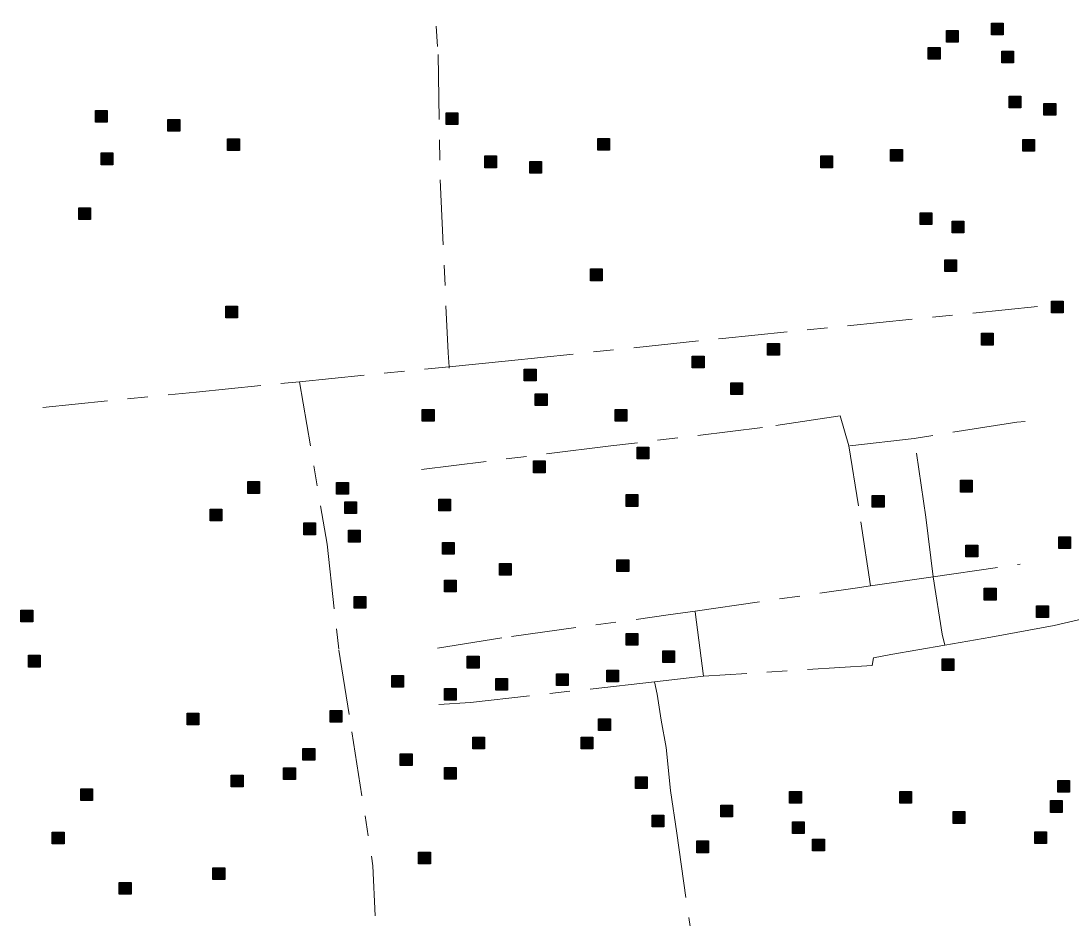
# Model space of a CAD drawing. Extents: x 445.4 to 500, y 8728.7 to 8784.
# Drawn here: x 454.49 to 459.66, y 8742.81 to 8747.24 of the extents above; entities that cross this region are included whole.
import ezdxf

# ---------------------------------------------------------------- set-up
doc = ezdxf.new("R2010")
doc.units = 0
doc.header["$LTSCALE"] = 0.064
doc.linetypes.add('DOT_DASHED', pattern=[7.7, 5, -1.2, 0.3, -1.2])
doc.layers.add('2', color=7, linetype='Continuous', lineweight=25)
doc.layers.add('22', color=7, linetype='DOT_DASHED', lineweight=13)

msp = doc.modelspace()

# ---------------------------------------------------------------- hatches: boundary and pattern name
at = {"layer": '2'}
for points in [[(459.2697, 8747.2253), (459.3277, 8747.2253), (459.3277, 8747.1673), (459.2697, 8747.1673)], [(459.0479, 8747.1889), (459.1059, 8747.1889), (459.1059, 8747.1309), (459.0479, 8747.1309)], [(458.9587, 8747.1051), (459.0167, 8747.1051), (459.0167, 8747.0471), (458.9587, 8747.0471)], [(459.3207, 8747.087), (459.3787, 8747.087), (459.3787, 8747.029), (459.3207, 8747.029)], [(459.3569, 8746.8651), (459.4149, 8746.8651), (459.4149, 8746.8071), (459.3569, 8746.8071)], [(454.8545, 8746.7953), (454.9125, 8746.7953), (454.9125, 8746.7373), (454.8545, 8746.7373)], [(459.5288, 8746.8289), (459.5868, 8746.8289), (459.5868, 8746.7709), (459.5288, 8746.7709)], [(455.212, 8746.75), (455.27, 8746.75), (455.27, 8746.692), (455.212, 8746.692)], [(456.583, 8746.7837), (456.641, 8746.7837), (456.641, 8746.7257), (456.583, 8746.7257)], [(455.5061, 8746.6549), (455.5641, 8746.6549), (455.5641, 8746.5969), (455.5061, 8746.5969)], [(457.3297, 8746.6569), (457.3877, 8746.6569), (457.3877, 8746.5989), (457.3297, 8746.5989)], [(459.4247, 8746.6524), (459.4827, 8746.6524), (459.4827, 8746.5944), (459.4247, 8746.5944)], [(454.8825, 8746.5853), (454.9405, 8746.5853), (454.9405, 8746.5273), (454.8825, 8746.5273)], [(458.7731, 8746.6026), (458.8311, 8746.6026), (458.8311, 8746.5446), (458.7731, 8746.5446)], [(456.7731, 8746.5709), (456.8311, 8746.5709), (456.8311, 8746.5129), (456.7731, 8746.5129)], [(456.9948, 8746.5437), (457.0528, 8746.5437), (457.0528, 8746.4857), (456.9948, 8746.4857)], [(458.4292, 8746.5709), (458.4872, 8746.5709), (458.4872, 8746.5129), (458.4292, 8746.5129)], [(454.7731, 8746.3154), (454.8311, 8746.3154), (454.8311, 8746.2574), (454.7731, 8746.2574)], [(458.9179, 8746.2902), (458.9759, 8746.2902), (458.9759, 8746.2322), (458.9179, 8746.2322)], [(459.0763, 8746.2494), (459.1343, 8746.2494), (459.1343, 8746.1914), (459.0763, 8746.1914)], [(457.2935, 8746.014), (457.3515, 8746.014), (457.3515, 8745.956), (457.2935, 8745.956)], [(459.0401, 8746.0593), (459.0981, 8746.0593), (459.0981, 8746.0013), (459.0401, 8746.0013)], [(455.497, 8745.8309), (455.555, 8745.8309), (455.555, 8745.7729), (455.497, 8745.7729)], [(459.565, 8745.8555), (459.623, 8745.8555), (459.623, 8745.7975), (459.565, 8745.7975)], [(459.2211, 8745.6971), (459.2791, 8745.6971), (459.2791, 8745.6391), (459.2211, 8745.6391)], [(458.1668, 8745.6473), (458.2248, 8745.6473), (458.2248, 8745.5893), (458.1668, 8745.5893)], [(457.7957, 8745.5839), (457.8537, 8745.5839), (457.8537, 8745.5259), (457.7957, 8745.5259)], [(456.9677, 8745.5205), (457.0257, 8745.5205), (457.0257, 8745.4625), (456.9677, 8745.4625)], [(457.9858, 8745.4526), (458.0438, 8745.4526), (458.0438, 8745.3946), (457.9858, 8745.3946)], [(457.022, 8745.3983), (457.08, 8745.3983), (457.08, 8745.3403), (457.022, 8745.3403)], [(456.4654, 8745.3213), (456.5234, 8745.3213), (456.5234, 8745.2633), (456.4654, 8745.2633)], [(457.4156, 8745.3213), (457.4736, 8745.3213), (457.4736, 8745.2633), (457.4156, 8745.2633)], [(457.5242, 8745.1357), (457.5822, 8745.1357), (457.5822, 8745.0777), (457.5242, 8745.0777)], [(457.0129, 8745.0678), (457.0709, 8745.0678), (457.0709, 8745.0098), (457.0129, 8745.0098)], [(455.6056, 8744.9662), (455.6636, 8744.9662), (455.6636, 8744.9082), (455.6056, 8744.9082)], [(456.0432, 8744.9617), (456.1012, 8744.9617), (456.1012, 8744.9037), (456.0432, 8744.9037)], [(459.117, 8744.9727), (459.175, 8744.9727), (459.175, 8744.9147), (459.117, 8744.9147)], [(456.5468, 8744.8794), (456.6048, 8744.8794), (456.6048, 8744.8214), (456.5468, 8744.8214)], [(457.4699, 8744.902), (457.5279, 8744.902), (457.5279, 8744.844), (457.4699, 8744.844)], [(458.6826, 8744.8975), (458.7406, 8744.8975), (458.7406, 8744.8395), (458.6826, 8744.8395)], [(455.4201, 8744.8304), (455.4781, 8744.8304), (455.4781, 8744.7724), (455.4201, 8744.7724)], [(456.0839, 8744.8666), (456.1419, 8744.8666), (456.1419, 8744.8086), (456.0839, 8744.8086)], [(455.8816, 8744.7625), (455.9396, 8744.7625), (455.9396, 8744.7045), (455.8816, 8744.7045)], [(456.102, 8744.7263), (456.16, 8744.7263), (456.16, 8744.6683), (456.102, 8744.6683)], [(459.6012, 8744.6937), (459.6592, 8744.6937), (459.6592, 8744.6357), (459.6012, 8744.6357)], [(456.5649, 8744.6666), (456.6229, 8744.6666), (456.6229, 8744.6086), (456.5649, 8744.6086)], [(459.1442, 8744.653), (459.2022, 8744.653), (459.2022, 8744.595), (459.1442, 8744.595)], [(457.4247, 8744.5806), (457.4827, 8744.5806), (457.4827, 8744.5226), (457.4247, 8744.5226)], [(456.8455, 8744.5624), (456.9035, 8744.5624), (456.9035, 8744.5044), (456.8455, 8744.5044)], [(456.574, 8744.481), (456.632, 8744.481), (456.632, 8744.423), (456.574, 8744.423)], [(459.2347, 8744.4402), (459.2927, 8744.4402), (459.2927, 8744.3822), (459.2347, 8744.3822)], [(456.1291, 8744.4003), (456.1871, 8744.4003), (456.1871, 8744.3423), (456.1291, 8744.3423)], [(454.488, 8744.3324), (454.546, 8744.3324), (454.546, 8744.2744), (454.488, 8744.2744)], [(459.4926, 8744.3542), (459.5506, 8744.3542), (459.5506, 8744.2962), (459.4926, 8744.2962)], [(457.4699, 8744.2184), (457.5279, 8744.2184), (457.5279, 8744.1604), (457.4699, 8744.1604)], [(454.5242, 8744.1105), (454.5822, 8744.1105), (454.5822, 8744.0525), (454.5242, 8744.0525)], [(456.6871, 8744.1052), (456.7451, 8744.1052), (456.7451, 8744.0472), (456.6871, 8744.0472)], [(457.6509, 8744.1323), (457.7089, 8744.1323), (457.7089, 8744.0743), (457.6509, 8744.0743)], [(459.0269, 8744.0926), (459.0849, 8744.0926), (459.0849, 8744.0346), (459.0269, 8744.0346)], [(456.3147, 8744.0109), (456.3727, 8744.0109), (456.3727, 8743.9529), (456.3147, 8743.9529)], [(456.8274, 8743.9965), (456.8854, 8743.9965), (456.8854, 8743.9385), (456.8274, 8743.9385)], [(457.126, 8744.0192), (457.184, 8744.0192), (457.184, 8743.9612), (457.126, 8743.9612)], [(457.3749, 8744.0373), (457.4329, 8744.0373), (457.4329, 8743.9793), (457.3749, 8743.9793)], [(456.574, 8743.9467), (456.632, 8743.9467), (456.632, 8743.8887), (456.574, 8743.8887)], [(455.307, 8743.8253), (455.365, 8743.8253), (455.365, 8743.7673), (455.307, 8743.7673)], [(456.0115, 8743.8389), (456.0695, 8743.8389), (456.0695, 8743.7809), (456.0115, 8743.7809)], [(457.3342, 8743.7973), (457.3922, 8743.7973), (457.3922, 8743.7393), (457.3342, 8743.7393)], [(456.7143, 8743.7068), (456.7723, 8743.7068), (456.7723, 8743.6488), (456.7143, 8743.6488)], [(457.2482, 8743.7068), (457.3062, 8743.7068), (457.3062, 8743.6488), (457.2482, 8743.6488)], [(455.8771, 8743.6515), (455.9351, 8743.6515), (455.9351, 8743.5935), (455.8771, 8743.5935)], [(456.3568, 8743.6253), (456.4148, 8743.6253), (456.4148, 8743.5673), (456.3568, 8743.5673)], [(455.7821, 8743.5564), (455.8401, 8743.5564), (455.8401, 8743.4984), (455.7821, 8743.4984)], [(456.574, 8743.5574), (456.632, 8743.5574), (456.632, 8743.4994), (456.574, 8743.4994)], [(455.5242, 8743.5202), (455.5822, 8743.5202), (455.5822, 8743.4622), (455.5242, 8743.4622)], [(457.5152, 8743.5121), (457.5732, 8743.5121), (457.5732, 8743.4541), (457.5152, 8743.4541)], [(459.5967, 8743.494), (459.6547, 8743.494), (459.6547, 8743.436), (459.5967, 8743.436)], [(454.7821, 8743.4523), (454.8401, 8743.4523), (454.8401, 8743.3943), (454.7821, 8743.3943)], [(458.2754, 8743.4396), (458.3334, 8743.4396), (458.3334, 8743.3816), (458.2754, 8743.3816)], [(458.8184, 8743.4396), (458.8764, 8743.4396), (458.8764, 8743.3816), (458.8184, 8743.3816)], [(459.5605, 8743.3944), (459.6185, 8743.3944), (459.6185, 8743.3364), (459.5605, 8743.3364)], [(457.598, 8743.3226), (457.656, 8743.3226), (457.656, 8743.2646), (457.598, 8743.2646)], [(457.936, 8743.3717), (457.994, 8743.3717), (457.994, 8743.3137), (457.936, 8743.3137)], [(459.0808, 8743.34), (459.1388, 8743.34), (459.1388, 8743.282), (459.0808, 8743.282)], [(458.289, 8743.2902), (458.347, 8743.2902), (458.347, 8743.2322), (458.289, 8743.2322)], [(454.6419, 8743.2395), (454.6999, 8743.2395), (454.6999, 8743.1815), (454.6419, 8743.1815)], [(459.4836, 8743.2404), (459.5416, 8743.2404), (459.5416, 8743.1824), (459.4836, 8743.1824)], [(457.8184, 8743.1952), (457.8764, 8743.1952), (457.8764, 8743.1372), (457.8184, 8743.1372)], [(458.3885, 8743.2042), (458.4465, 8743.2042), (458.4465, 8743.1462), (458.3885, 8743.1462)], [(456.4473, 8743.1408), (456.5053, 8743.1408), (456.5053, 8743.0828), (456.4473, 8743.0828)], [(455.4337, 8743.0629), (455.4917, 8743.0629), (455.4917, 8743.0049), (455.4337, 8743.0049)], [(454.9722, 8742.9905), (455.0302, 8742.9905), (455.0302, 8742.9325), (454.9722, 8742.9325)]]:
    msp.add_hatch(color=256, dxfattribs=at).paths.add_polyline_path(points)

# ---------------------------------------------------------------- linework, layer by layer
for points in [[(459.2697, 8747.2253), (459.3277, 8747.2253), (459.3277, 8747.1673), (459.2697, 8747.1673)], [(459.0479, 8747.1889), (459.1059, 8747.1889), (459.1059, 8747.1309), (459.0479, 8747.1309)], [(458.9587, 8747.1051), (459.0167, 8747.1051), (459.0167, 8747.0471), (458.9587, 8747.0471)], [(459.3207, 8747.087), (459.3787, 8747.087), (459.3787, 8747.029), (459.3207, 8747.029)], [(459.3569, 8746.8651), (459.4149, 8746.8651), (459.4149, 8746.8071), (459.3569, 8746.8071)], [(454.8545, 8746.7953), (454.9125, 8746.7953), (454.9125, 8746.7373), (454.8545, 8746.7373)], [(459.5288, 8746.8289), (459.5868, 8746.8289), (459.5868, 8746.7709), (459.5288, 8746.7709)], [(455.212, 8746.75), (455.27, 8746.75), (455.27, 8746.692), (455.212, 8746.692)], [(456.583, 8746.7837), (456.641, 8746.7837), (456.641, 8746.7257), (456.583, 8746.7257)], [(455.5061, 8746.6549), (455.5641, 8746.6549), (455.5641, 8746.5969), (455.5061, 8746.5969)], [(457.3297, 8746.6569), (457.3877, 8746.6569), (457.3877, 8746.5989), (457.3297, 8746.5989)], [(459.4247, 8746.6524), (459.4827, 8746.6524), (459.4827, 8746.5944), (459.4247, 8746.5944)], [(454.8825, 8746.5853), (454.9405, 8746.5853), (454.9405, 8746.5273), (454.8825, 8746.5273)], [(458.7731, 8746.6026), (458.8311, 8746.6026), (458.8311, 8746.5446), (458.7731, 8746.5446)], [(456.7731, 8746.5709), (456.8311, 8746.5709), (456.8311, 8746.5129), (456.7731, 8746.5129)], [(456.9948, 8746.5437), (457.0528, 8746.5437), (457.0528, 8746.4857), (456.9948, 8746.4857)], [(458.4292, 8746.5709), (458.4872, 8746.5709), (458.4872, 8746.5129), (458.4292, 8746.5129)], [(454.7731, 8746.3154), (454.8311, 8746.3154), (454.8311, 8746.2574), (454.7731, 8746.2574)], [(458.9179, 8746.2902), (458.9759, 8746.2902), (458.9759, 8746.2322), (458.9179, 8746.2322)], [(459.0763, 8746.2494), (459.1343, 8746.2494), (459.1343, 8746.1914), (459.0763, 8746.1914)], [(457.2935, 8746.014), (457.3515, 8746.014), (457.3515, 8745.956), (457.2935, 8745.956)], [(459.0401, 8746.0593), (459.0981, 8746.0593), (459.0981, 8746.0013), (459.0401, 8746.0013)], [(455.497, 8745.8309), (455.555, 8745.8309), (455.555, 8745.7729), (455.497, 8745.7729)], [(459.565, 8745.8555), (459.623, 8745.8555), (459.623, 8745.7975), (459.565, 8745.7975)], [(459.2211, 8745.6971), (459.2791, 8745.6971), (459.2791, 8745.6391), (459.2211, 8745.6391)], [(458.1668, 8745.6473), (458.2248, 8745.6473), (458.2248, 8745.5893), (458.1668, 8745.5893)], [(457.7957, 8745.5839), (457.8537, 8745.5839), (457.8537, 8745.5259), (457.7957, 8745.5259)], [(456.9677, 8745.5205), (457.0257, 8745.5205), (457.0257, 8745.4625), (456.9677, 8745.4625)], [(457.9858, 8745.4526), (458.0438, 8745.4526), (458.0438, 8745.3946), (457.9858, 8745.3946)], [(457.022, 8745.3983), (457.08, 8745.3983), (457.08, 8745.3403), (457.022, 8745.3403)], [(456.4654, 8745.3213), (456.5234, 8745.3213), (456.5234, 8745.2633), (456.4654, 8745.2633)], [(457.4156, 8745.3213), (457.4736, 8745.3213), (457.4736, 8745.2633), (457.4156, 8745.2633)], [(457.5242, 8745.1357), (457.5822, 8745.1357), (457.5822, 8745.0777), (457.5242, 8745.0777)], [(457.0129, 8745.0678), (457.0709, 8745.0678), (457.0709, 8745.0098), (457.0129, 8745.0098)], [(455.6056, 8744.9662), (455.6636, 8744.9662), (455.6636, 8744.9082), (455.6056, 8744.9082)], [(456.0432, 8744.9617), (456.1012, 8744.9617), (456.1012, 8744.9037), (456.0432, 8744.9037)], [(459.117, 8744.9727), (459.175, 8744.9727), (459.175, 8744.9147), (459.117, 8744.9147)], [(456.5468, 8744.8794), (456.6048, 8744.8794), (456.6048, 8744.8214), (456.5468, 8744.8214)], [(457.4699, 8744.902), (457.5279, 8744.902), (457.5279, 8744.844), (457.4699, 8744.844)], [(458.6826, 8744.8975), (458.7406, 8744.8975), (458.7406, 8744.8395), (458.6826, 8744.8395)], [(455.4201, 8744.8304), (455.4781, 8744.8304), (455.4781, 8744.7724), (455.4201, 8744.7724)], [(456.0839, 8744.8666), (456.1419, 8744.8666), (456.1419, 8744.8086), (456.0839, 8744.8086)], [(455.8816, 8744.7625), (455.9396, 8744.7625), (455.9396, 8744.7045), (455.8816, 8744.7045)], [(456.102, 8744.7263), (456.16, 8744.7263), (456.16, 8744.6683), (456.102, 8744.6683)], [(459.6012, 8744.6937), (459.6592, 8744.6937), (459.6592, 8744.6357), (459.6012, 8744.6357)], [(456.5649, 8744.6666), (456.6229, 8744.6666), (456.6229, 8744.6086), (456.5649, 8744.6086)], [(459.1442, 8744.653), (459.2022, 8744.653), (459.2022, 8744.595), (459.1442, 8744.595)], [(457.4247, 8744.5806), (457.4827, 8744.5806), (457.4827, 8744.5226), (457.4247, 8744.5226)], [(456.8455, 8744.5624), (456.9035, 8744.5624), (456.9035, 8744.5044), (456.8455, 8744.5044)], [(456.574, 8744.481), (456.632, 8744.481), (456.632, 8744.423), (456.574, 8744.423)], [(459.2347, 8744.4402), (459.2927, 8744.4402), (459.2927, 8744.3822), (459.2347, 8744.3822)], [(456.1291, 8744.4003), (456.1871, 8744.4003), (456.1871, 8744.3423), (456.1291, 8744.3423)], [(454.488, 8744.3324), (454.546, 8744.3324), (454.546, 8744.2744), (454.488, 8744.2744)], [(459.4926, 8744.3542), (459.5506, 8744.3542), (459.5506, 8744.2962), (459.4926, 8744.2962)], [(457.4699, 8744.2184), (457.5279, 8744.2184), (457.5279, 8744.1604), (457.4699, 8744.1604)], [(454.5242, 8744.1105), (454.5822, 8744.1105), (454.5822, 8744.0525), (454.5242, 8744.0525)], [(456.6871, 8744.1052), (456.7451, 8744.1052), (456.7451, 8744.0472), (456.6871, 8744.0472)], [(457.6509, 8744.1323), (457.7089, 8744.1323), (457.7089, 8744.0743), (457.6509, 8744.0743)], [(459.0269, 8744.0926), (459.0849, 8744.0926), (459.0849, 8744.0346), (459.0269, 8744.0346)], [(456.3147, 8744.0109), (456.3727, 8744.0109), (456.3727, 8743.9529), (456.3147, 8743.9529)], [(456.8274, 8743.9965), (456.8854, 8743.9965), (456.8854, 8743.9385), (456.8274, 8743.9385)], [(457.126, 8744.0192), (457.184, 8744.0192), (457.184, 8743.9612), (457.126, 8743.9612)], [(457.3749, 8744.0373), (457.4329, 8744.0373), (457.4329, 8743.9793), (457.3749, 8743.9793)], [(456.574, 8743.9467), (456.632, 8743.9467), (456.632, 8743.8887), (456.574, 8743.8887)], [(455.307, 8743.8253), (455.365, 8743.8253), (455.365, 8743.7673), (455.307, 8743.7673)], [(456.0115, 8743.8389), (456.0695, 8743.8389), (456.0695, 8743.7809), (456.0115, 8743.7809)], [(457.3342, 8743.7973), (457.3922, 8743.7973), (457.3922, 8743.7393), (457.3342, 8743.7393)], [(456.7143, 8743.7068), (456.7723, 8743.7068), (456.7723, 8743.6488), (456.7143, 8743.6488)], [(457.2482, 8743.7068), (457.3062, 8743.7068), (457.3062, 8743.6488), (457.2482, 8743.6488)], [(455.8771, 8743.6515), (455.9351, 8743.6515), (455.9351, 8743.5935), (455.8771, 8743.5935)], [(456.3568, 8743.6253), (456.4148, 8743.6253), (456.4148, 8743.5673), (456.3568, 8743.5673)], [(455.7821, 8743.5564), (455.8401, 8743.5564), (455.8401, 8743.4984), (455.7821, 8743.4984)], [(456.574, 8743.5574), (456.632, 8743.5574), (456.632, 8743.4994), (456.574, 8743.4994)], [(455.5242, 8743.5202), (455.5822, 8743.5202), (455.5822, 8743.4622), (455.5242, 8743.4622)], [(457.5152, 8743.5121), (457.5732, 8743.5121), (457.5732, 8743.4541), (457.5152, 8743.4541)], [(459.5967, 8743.494), (459.6547, 8743.494), (459.6547, 8743.436), (459.5967, 8743.436)], [(454.7821, 8743.4523), (454.8401, 8743.4523), (454.8401, 8743.3943), (454.7821, 8743.3943)], [(458.2754, 8743.4396), (458.3334, 8743.4396), (458.3334, 8743.3816), (458.2754, 8743.3816)], [(458.8184, 8743.4396), (458.8764, 8743.4396), (458.8764, 8743.3816), (458.8184, 8743.3816)], [(459.5605, 8743.3944), (459.6185, 8743.3944), (459.6185, 8743.3364), (459.5605, 8743.3364)], [(457.598, 8743.3226), (457.656, 8743.3226), (457.656, 8743.2646), (457.598, 8743.2646)], [(457.936, 8743.3717), (457.994, 8743.3717), (457.994, 8743.3137), (457.936, 8743.3137)], [(459.0808, 8743.34), (459.1388, 8743.34), (459.1388, 8743.282), (459.0808, 8743.282)], [(458.289, 8743.2902), (458.347, 8743.2902), (458.347, 8743.2322), (458.289, 8743.2322)], [(454.6419, 8743.2395), (454.6999, 8743.2395), (454.6999, 8743.1815), (454.6419, 8743.1815)], [(459.4836, 8743.2404), (459.5416, 8743.2404), (459.5416, 8743.1824), (459.4836, 8743.1824)], [(457.8184, 8743.1952), (457.8764, 8743.1952), (457.8764, 8743.1372), (457.8184, 8743.1372)], [(458.3885, 8743.2042), (458.4465, 8743.2042), (458.4465, 8743.1462), (458.3885, 8743.1462)], [(456.4473, 8743.1408), (456.5053, 8743.1408), (456.5053, 8743.0828), (456.4473, 8743.0828)], [(455.4337, 8743.0629), (455.4917, 8743.0629), (455.4917, 8743.0049), (455.4337, 8743.0049)], [(454.9722, 8742.9905), (455.0302, 8742.9905), (455.0302, 8742.9325), (454.9722, 8742.9325)]]:
    msp.add_lwpolyline(points, close=True, dxfattribs=at)
at = {"layer": '22'}
msp.add_line((457.8517, 8744.0077), (457.6099, 8743.9802), dxfattribs=at)
for points in [[(456.5088, 8747.6291), (456.543, 8747.0699), (456.554, 8746.4522), (456.5922, 8745.601), (456.5972, 8745.5316), (456.5977, 8745.5245)], [(456.5972, 8745.5316), (456.8909, 8745.5608), (457.9443, 8745.6718), (459.5017, 8745.8296)], [(459.8496, 8745.5488), (459.8486, 8745.4764), (459.8221, 8744.7839), (459.8119, 8744.3114), (459.5787, 8744.2572), (459.2664, 8744.199), (459.0403, 8744.1602)], [(454.5955, 8745.3314), (455.3506, 8745.4075), (455.8601, 8745.4582), (456.5972, 8745.5316)], [(455.8601, 8745.4582), (455.9962, 8744.6578), (456.0544, 8744.1347), (456.1184, 8743.7337), (456.2224, 8743.0734), (456.2337, 8742.8259)], [(458.5664, 8745.1422), (458.5241, 8745.2903), (458.1413, 8745.232), (457.395, 8745.1421), (456.4338, 8745.0229)], [(459.4368, 8745.2624), (459.3954, 8745.2595), (458.8893, 8745.1792), (458.5664, 8745.1422)], [(458.6735, 8744.4521), (458.614, 8744.8462), (458.5664, 8745.1422)], [(458.9833, 8744.4972), (458.9474, 8744.7901), (458.8893, 8745.1792)], [(457.8103, 8744.3281), (458.5981, 8744.4412), (458.6735, 8744.4522), (458.9833, 8744.4972), (459.4112, 8744.5589)], [(459.0403, 8744.1602), (459.0268, 8744.2139), (458.9833, 8744.4972), (458.9833, 8744.4972)], [(456.5406, 8744.1457), (456.9043, 8744.2033), (457.6771, 8744.309), (457.8103, 8744.3281)], [(459.0403, 8744.1602), (458.7741, 8744.1145), (458.6881, 8744.0976), (458.6828, 8744.0605), (457.8517, 8744.0077), (457.8103, 8744.3281)], [(457.6099, 8743.9802), (457.6228, 8743.919), (457.6421, 8743.7901), (457.6668, 8743.6557), (457.6887, 8743.4446), (457.7189, 8743.2334), (457.848, 8742.3393), (457.8507, 8742.2872), (457.0956, 8742.205), (456.3172, 8742.1215), (456.1195, 8742.0968), (456.0673, 8742.0913), (456.0014, 8742.0886), (455.9887, 8742.0876)], [(457.6099, 8743.9802), (456.703, 8743.8772), (456.5468, 8743.868)]]:
    msp.add_lwpolyline(points, dxfattribs=at)

doc.saveas('drawing.dxf')
